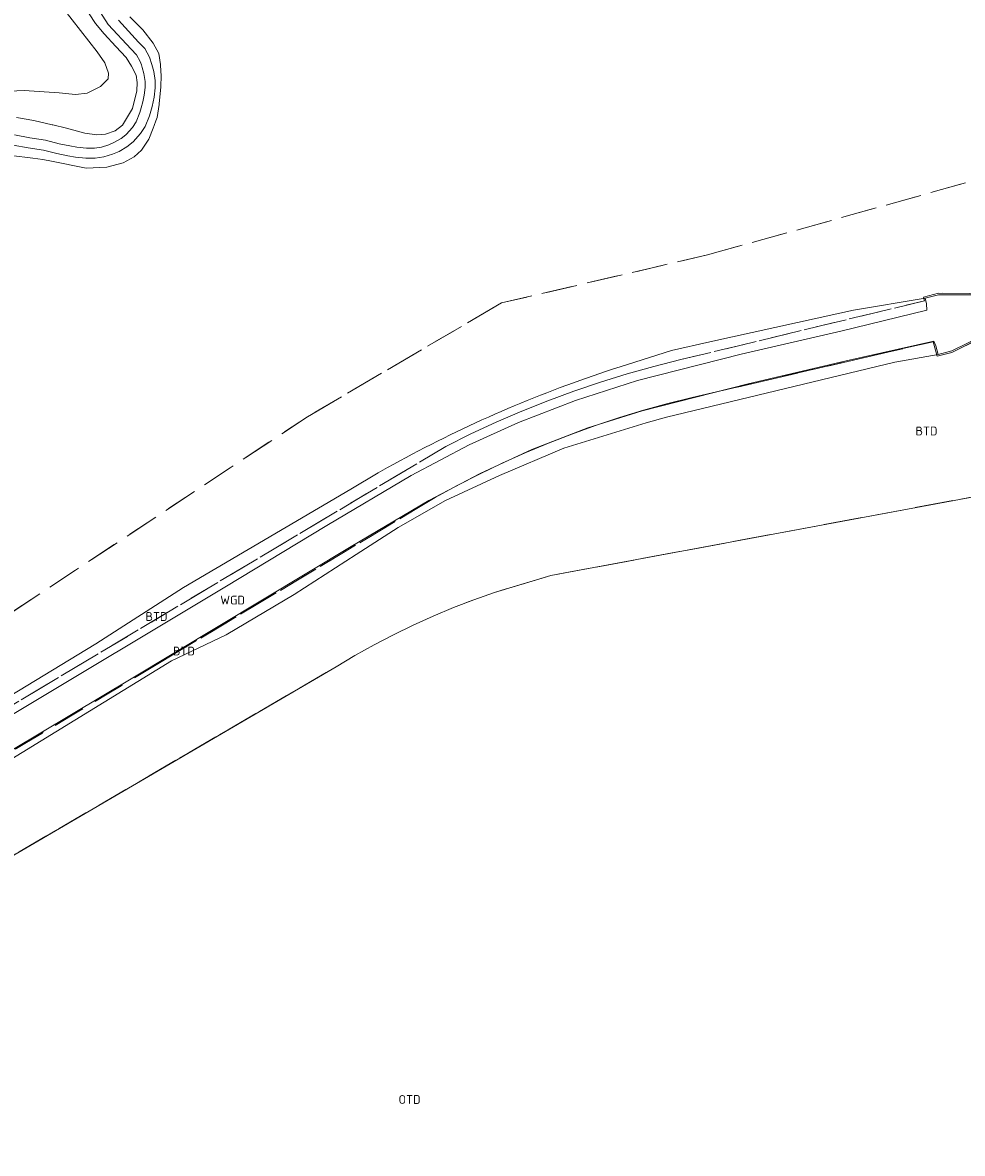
# Model space of a CAD drawing. Header units: metres. Extents: x 207644 to 210135, y 370459 to 373417.
# Tile 268 of 279: x 208659 to 208756, y 372626 to 372742. Entities that reach past the tile are written whole.
import ezdxf
from ezdxf.enums import TextEntityAlignment as Align

# ---------------------------------------------------------------- set-up
doc = ezdxf.new("R2010")
doc.units = ezdxf.units.M
doc.linetypes.add('HIDDEN2', pattern=[4.7625, 3.175, -1.5875])
for name, color, linetype in [('BTD', 7, 'Continuous'), ('KAD_Vastgesteld_Perceel', 212, 'Continuous'), ('OTD', 7, 'Continuous'), ('WGD', 7, 'Continuous')]:
    doc.layers.add(name, color=color, linetype=linetype)
doc.layers.add('GMV', color=7, linetype='Continuous', lineweight=25)
doc.styles.add('ISO', font='isocpeur.ttf', dxfattribs={"height": 1})

msp = doc.modelspace()

# ---------------------------------------------------------------- linework, layer by layer
at = {"layer": 'GMV', "color": 253, "linetype": 'Continuous', "lineweight": 13}
for points in [[(208667.136, 372743.561), (208668.253, 372741.869)], [(208663.668, 372743.418), (208667.112, 372739.039)], [(208666.276, 372742.965), (208666.928, 372741.962)], [(208671.782, 372741.307), (208670.458, 372742.653)], [(208666.928, 372741.962), (208667.823, 372740.912)], [(208668.253, 372741.869), (208670.598, 372739.315)], [(208671.354, 372740.031), (208669.283, 372742.287)], [(208672.855, 372739.939), (208671.782, 372741.307)], [(208667.823, 372740.912), (208669.031, 372739.581)], [(208667.112, 372739.039), (208667.881, 372737.905)], [(208669.031, 372739.581), (208670.08, 372738.457)], [(208670.598, 372739.315), (208671.153, 372738.747)], [(208671.995, 372739.376), (208671.354, 372740.031)], [(208672.49, 372738.488), (208671.995, 372739.376)], [(208673.454, 372738.866), (208672.855, 372739.939)], [(208667.881, 372737.905), (208668.281, 372736.853)], [(208670.08, 372738.457), (208670.637, 372737.577)], [(208671.153, 372738.747), (208671.532, 372738.067)], [(208671.532, 372738.067), (208671.651, 372737.705)], [(208672.739, 372737.732), (208672.49, 372738.488)], [(208672.938, 372737.028), (208672.739, 372737.732)], [(208673.598, 372737.734), (208673.454, 372738.866)], [(208673.646, 372737.033), (208673.598, 372737.734)], [(208668.281, 372736.853), (208668.223, 372736.274)], [(208670.637, 372737.577), (208671.098, 372736.655)], [(208671.098, 372736.655), (208671.233, 372735.908)], [(208671.651, 372737.705), (208671.743, 372737.428)], [(208671.743, 372737.428), (208671.915, 372736.815)], [(208671.915, 372736.815), (208672.025, 372736.011)], [(208673.066, 372736.092), (208672.938, 372737.028)], [(208673.671, 372736.658), (208673.646, 372737.033)], [(208673.649, 372735.407), (208673.671, 372736.658)], [(208667.466, 372735.48), (208666.067, 372734.798)], [(208668.223, 372736.274), (208667.466, 372735.48)], [(208671.233, 372735.908), (208671.179, 372735.048)], [(208672.036, 372735.402), (208671.934, 372734.588)], [(208672.025, 372736.011), (208672.036, 372735.402)], [(208673.079, 372735.346), (208673.066, 372736.092)], [(208673.49, 372733.735), (208673.649, 372735.407)], [(208659.596, 372735.076), (208657.389, 372734.984)], [(208663.193, 372734.825), (208659.596, 372735.076)], [(208664.896, 372734.663), (208663.193, 372734.825)], [(208666.067, 372734.798), (208664.896, 372734.663)], [(208671.179, 372735.048), (208670.721, 372733.242)], [(208671.934, 372734.588), (208671.786, 372733.924)], [(208672.744, 372733.429), (208672.962, 372734.41)], [(208672.962, 372734.41), (208673.079, 372735.346)], [(208670.721, 372733.242), (208669.709, 372731.529)], [(208671.695, 372733.546), (208671.493, 372732.83)], [(208671.733, 372733.683), (208671.695, 372733.546)], [(208671.786, 372733.924), (208671.733, 372733.683)], [(208672.481, 372732.493), (208672.744, 372733.429)], [(208673.267, 372732.319), (208673.481, 372733.64)], [(208673.481, 372733.64), (208673.49, 372733.735)], [(208660.587, 372731.993), (208658.825, 372732.313)], [(208662.49, 372731.566), (208660.587, 372731.993)], [(208671.493, 372732.83), (208671.102, 372731.863)], [(208672.029, 372731.375), (208672.481, 372732.493)], [(208672.98, 372731.492), (208673.141, 372731.956)], [(208673.141, 372731.956), (208673.267, 372732.319)], [(208662.537, 372731.555), (208662.49, 372731.566)], [(208663.956, 372731.2), (208662.537, 372731.555)], [(208665.844, 372730.698), (208663.956, 372731.2)], [(208668.952, 372730.95), (208667.973, 372730.592)], [(208669.709, 372731.529), (208668.952, 372730.95)], [(208670.726, 372731.294), (208670.076, 372730.567)], [(208671.102, 372731.863), (208670.726, 372731.294)], [(208671.553, 372730.656), (208672.029, 372731.375)], [(208672.424, 372730.083), (208672.87, 372731.214)], [(208672.87, 372731.214), (208672.98, 372731.492)], [(208660.176, 372730.203), (208658.605, 372730.509)], [(208661.802, 372729.989), (208660.176, 372730.203)], [(208663.198, 372729.616), (208661.802, 372729.989)], [(208664.3, 372729.381), (208663.198, 372729.616)], [(208667.081, 372730.536), (208665.844, 372730.698)], [(208667.973, 372730.592), (208667.081, 372730.536)], [(208668.836, 372729.731), (208668.313, 372729.506)], [(208668.892, 372729.755), (208668.836, 372729.731)], [(208669.569, 372730.139), (208668.892, 372729.755)], [(208669.706, 372730.255), (208669.569, 372730.139)], [(208670.076, 372730.567), (208669.706, 372730.255)], [(208670.167, 372729.28), (208670.804, 372729.818)], [(208670.804, 372729.818), (208671.553, 372730.656)], [(208671.649, 372728.957), (208672.424, 372730.083)], [(208658.472, 372729.474), (208660.008, 372729.174)], [(208660.008, 372729.174), (208661.599, 372728.964)], [(208661.599, 372728.964), (208662.955, 372728.602)], [(208662.955, 372728.602), (208664.11, 372728.356)], [(208665.024, 372729.267), (208664.3, 372729.381)], [(208666.001, 372729.162), (208665.024, 372729.267)], [(208666.354, 372729.159), (208666.001, 372729.162)], [(208666.824, 372729.156), (208666.354, 372729.159)], [(208667.553, 372729.27), (208666.824, 372729.156)], [(208668.313, 372729.506), (208667.553, 372729.27)], [(208667.79, 372728.252), (208668.675, 372728.528)], [(208668.675, 372728.528), (208669.356, 372728.821)], [(208669.356, 372728.821), (208670.167, 372729.28)], [(208670.906, 372728.263), (208671.649, 372728.957)], [(208658.273, 372728.394), (208660.493, 372728.123)], [(208660.493, 372728.123), (208661.521, 372727.998)], [(208661.521, 372727.998), (208662.429, 372727.812)], [(208662.429, 372727.812), (208665.979, 372727.087)], [(208664.11, 372728.356), (208664.887, 372728.234)], [(208664.887, 372728.234), (208665.942, 372728.121)], [(208665.942, 372728.121), (208666.9, 372728.113)], [(208666.9, 372728.113), (208667.79, 372728.252)], [(208668.107, 372727.22), (208669.788, 372727.661)], [(208669.788, 372727.661), (208670.906, 372728.263)], [(208665.979, 372727.087), (208668.107, 372727.22)], [(208752.166, 372713.757), (208744.792, 372712.524)], [(208752.166, 372713.757), (208753.548, 372714.103)], [(208752.166, 372713.757), (208752.301, 372713.155)], [(208753.548, 372714.103), (208757.19, 372714.092)], [(208743.405, 372712.218), (208730.058, 372709.274)], [(208744.792, 372712.524), (208743.405, 372712.218)], [(208752.347, 372712.53), (208743.494, 372710.363)], [(208752.301, 372713.155), (208752.347, 372712.53)], [(208743.494, 372710.363), (208733.275, 372707.984)], [(208754.895, 372708.334), (208758.184, 372709.962)], [(208730.058, 372709.274), (208726.114, 372708.36)], [(208744.06, 372707.299), (208753.065, 372709.333)], [(208753.065, 372709.333), (208753.271, 372708.864)], [(208753.271, 372708.864), (208753.495, 372707.971)], [(208726.114, 372708.36), (208720.821, 372706.7)], [(208733.275, 372707.984), (208722.62, 372705.285)], [(208749.034, 372707.169), (208753.495, 372707.971)], [(208753.495, 372707.971), (208754.895, 372708.334)], [(208720.132, 372706.477), (208719.444, 372706.251)], [(208720.821, 372706.7), (208720.132, 372706.477)], [(208725.609, 372701.543), (208749.034, 372707.169)], [(208733.979, 372704.947), (208744.06, 372707.299)], [(208716.705, 372705.308), (208716.023, 372705.063)], [(208722.62, 372705.285), (208716.247, 372703.255)], [(208717.387, 372705.549), (208716.705, 372705.308)], [(208718.072, 372705.787), (208717.387, 372705.549)], [(208718.757, 372706.021), (208718.072, 372705.787)], [(208719.444, 372706.251), (208718.757, 372706.021)], [(208713.311, 372704.044), (208712.636, 372703.78)], [(208713.987, 372704.304), (208713.311, 372704.044)], [(208714.146, 372704.364), (208713.987, 372704.304)], [(208714.664, 372704.561), (208714.146, 372704.364)], [(208715.343, 372704.814), (208714.664, 372704.561)], [(208716.023, 372705.063), (208715.343, 372704.814)], [(208723.102, 372702.171), (208733.979, 372704.947)], [(208710.622, 372702.966), (208709.953, 372702.687)], [(208716.247, 372703.255), (208710.375, 372700.991)], [(208711.292, 372703.241), (208710.622, 372702.966)], [(208711.963, 372703.513), (208711.292, 372703.241)], [(208712.636, 372703.78), (208711.963, 372703.513)], [(208707.957, 372701.829), (208707.295, 372701.535)], [(208708.621, 372702.119), (208707.957, 372701.829)], [(208709.286, 372702.405), (208708.621, 372702.119)], [(208709.953, 372702.687), (208709.286, 372702.405)], [(208717.521, 372700.427), (208723.102, 372702.171)], [(208705.319, 372700.633), (208704.663, 372700.325)], [(208705.976, 372700.938), (208705.319, 372700.633)], [(208710.375, 372700.991), (208705.339, 372698.676)], [(208706.635, 372701.238), (208705.976, 372700.938)], [(208707.295, 372701.535), (208706.635, 372701.238)], [(208715.034, 372698.341), (208723.519, 372700.962)], [(208723.519, 372700.962), (208725.609, 372701.543)], [(208703.357, 372699.698), (208702.707, 372699.379)], [(208704.009, 372700.013), (208703.357, 372699.698)], [(208704.663, 372700.325), (208704.009, 372700.013)], [(208711.767, 372698.215), (208717.521, 372700.427)], [(208705.339, 372698.676), (208699.372, 372695.523)], [(208700.767, 372698.401), (208700.123, 372698.068)], [(208701.412, 372698.731), (208700.767, 372698.401)], [(208702.058, 372699.057), (208701.412, 372698.731)], [(208702.707, 372699.379), (208702.058, 372699.057)], [(208708.436, 372695.551), (208715.034, 372698.341)], [(208698.843, 372697.391), (208698.205, 372697.047)], [(208699.482, 372697.731), (208698.843, 372697.391)], [(208700.123, 372698.068), (208699.482, 372697.731)], [(208706.465, 372695.76), (208711.767, 372698.215)], [(208696.936, 372696.349), (208695.982, 372695.813)], [(208697.57, 372696.7), (208696.936, 372696.349)], [(208698.205, 372697.047), (208697.57, 372696.7)], [(208773.748, 372696.444), (208713.698, 372685.267)], [(208699.372, 372695.523), (208690.693, 372690.388)], [(208695.982, 372695.813), (208693.151, 372694.143)], [(208701.183, 372692.964), (208706.465, 372695.76)], [(208702.885, 372692.967), (208708.436, 372695.551)], [(208693.151, 372694.143), (208675.987, 372684.023)], [(208693.205, 372688.254), (208701.183, 372692.964)], [(208698.043, 372690.199), (208702.885, 372692.967)], [(208690.693, 372690.388), (208680.211, 372684.07)], [(208693.727, 372687.415), (208698.043, 372690.199)], [(208670.597, 372674.645), (208693.205, 372688.254)], [(208687.361, 372683.329), (208693.727, 372687.415)], [(208713.698, 372685.267), (208707.927, 372683.533)], [(208680.211, 372684.07), (208657.884, 372670.688)], [(208675.987, 372684.023), (208666.968, 372678.242)], [(208680.352, 372679.17), (208687.361, 372683.329)], [(208707.927, 372683.533), (208705.803, 372682.782)], [(208703.701, 372681.972), (208701.623, 372681.103)], [(208704.53, 372682.292), (208703.701, 372681.972)], [(208705.316, 372682.594), (208704.53, 372682.292)], [(208705.803, 372682.782), (208705.316, 372682.594)], [(208701.623, 372681.103), (208699.571, 372680.175)], [(208699.571, 372680.175), (208697.545, 372679.19)], [(208674.753, 372676.496), (208680.352, 372679.17)], [(208697.545, 372679.19), (208695.548, 372678.148)], [(208666.028, 372677.671), (208634.714, 372658.66)], [(208666.968, 372678.242), (208666.028, 372677.671)], [(208695.548, 372678.148), (208693.581, 372677.05)], [(208657.906, 372666.148), (208674.753, 372676.496)], [(208693.581, 372677.05), (208691.646, 372675.897)], [(208691.646, 372675.897), (208613.856, 372630.462)], [(208658.34, 372667.333), (208670.597, 372674.645)]]:
    msp.add_lwpolyline(points, dxfattribs=at)
at = {"layer": 'KAD_Vastgesteld_Perceel', "color": 253, "linetype": 'HIDDEN2', "lineweight": 13}
for points in [[(208654.583, 372744.481), (208698.275, 372773.774), (208718.422, 372747.847), (208761.086, 372778.755), (208766.209, 372759.438), (208759.716, 372756.091), (208765.874, 372740.493), (208770.055, 372729.421), (208729.799, 372718.188), (208708.658, 372713.266), (208688.723, 372701.579), (208575.145, 372626.451)], [(208575.145, 372626.451), (208688.723, 372701.579), (208708.658, 372713.266), (208729.799, 372718.188), (208770.055, 372729.421), (208772.537, 372722.849), (208773.821, 372718.343), (208765.805, 372716.47), (208757.088, 372714.434), (208757.101, 372714.221), (208753.525, 372714.251), (208752, 372713.845), (208752.086, 372713.477), (208727.078, 372707.439), (208724.299, 372706.739), (208721.539, 372705.965), (208718.801, 372705.118), (208716.086, 372704.198), (208713.397, 372703.205), (208710.736, 372702.142), (208708.103, 372701.008), (208705.502, 372699.804), (208702.934, 372698.531), (208656.317, 372670.726)], [(208656.317, 372670.726), (208702.934, 372698.531), (208705.502, 372699.804), (208708.103, 372701.008), (208710.736, 372702.142), (208713.397, 372703.205), (208716.086, 372704.198), (208718.801, 372705.118), (208721.539, 372705.965), (208724.299, 372706.739), (208727.078, 372707.439), (208752.086, 372713.477), (208752, 372713.845), (208753.525, 372714.251), (208757.101, 372714.221)], [(208758.161, 372709.798), (208754.906, 372708.16), (208753.386, 372707.795), (208752.98, 372709.282), (208728.232, 372703.538), (208725.723, 372702.917), (208723.231, 372702.232), (208720.757, 372701.483), (208718.303, 372700.671), (208715.871, 372699.796), (208713.462, 372698.858), (208711.078, 372697.86), (208708.721, 372696.8), (208706.391, 372695.681), (208704.091, 372694.502), (208701.822, 372693.264), (208673.675, 372676.398), (208650.656, 372662.604)], [(208650.656, 372662.604), (208673.675, 372676.398), (208701.822, 372693.264), (208704.091, 372694.502), (208706.391, 372695.681), (208708.721, 372696.8), (208711.078, 372697.86), (208713.462, 372698.858), (208715.871, 372699.796), (208718.303, 372700.671), (208720.757, 372701.483), (208723.231, 372702.232), (208725.723, 372702.917), (208728.232, 372703.538), (208752.98, 372709.282), (208753.386, 372707.795), (208754.906, 372708.16), (208758.161, 372709.798)], [(208613.856, 372630.462), (208691.646, 372675.897), (208693.581, 372677.05), (208695.548, 372678.148), (208697.545, 372679.19), (208699.571, 372680.175), (208701.623, 372681.103), (208703.701, 372681.972), (208705.803, 372682.782), (208707.927, 372683.533), (208713.698, 372685.267), (208773.748, 372696.444), (208785.439, 372659.892), (208793.245, 372644.588), (208791.721, 372643.224), (208784.29, 372637.9), (208777.98, 372630.927), (208765.851, 372620.073), (208761.094, 372616.48), (208696.11, 372581.24), (208663.893, 372563.766), (208631.528, 372548.677)], [(208773.748, 372696.444), (208713.698, 372685.267), (208707.927, 372683.533), (208705.803, 372682.782), (208703.701, 372681.972), (208701.623, 372681.103), (208699.571, 372680.175), (208697.545, 372679.19), (208695.548, 372678.148), (208693.581, 372677.05), (208691.646, 372675.897), (208613.856, 372630.462)]]:
    msp.add_lwpolyline(points, dxfattribs=at)

# ---------------------------------------------------------------- texts
at = {"layer": 'BTD', "color": 253, "linetype": 'Continuous', "lineweight": 13, "style": 'ISO'}
for p in [(208752.304, 372700.105), (208673.203, 372681.055), (208676.02, 372677.505)]:
    msp.add_text('BTD', height=0.9, dxfattribs=at).set_placement(p, align=Align.MIDDLE_CENTER)
at = {"layer": 'OTD', "color": 253, "linetype": 'Continuous', "lineweight": 13, "style": 'ISO'}
msp.add_text('OTD', height=0.9, dxfattribs=at).set_placement((208699.196, 372631.453), align=Align.MIDDLE_CENTER)
at = {"layer": 'WGD', "color": 253, "linetype": 'Continuous', "lineweight": 13, "style": 'ISO'}
msp.add_text('WGD', height=0.9, dxfattribs=at).set_placement((208681.022, 372682.74), align=Align.MIDDLE_CENTER)

doc.saveas('drawing.dxf')
